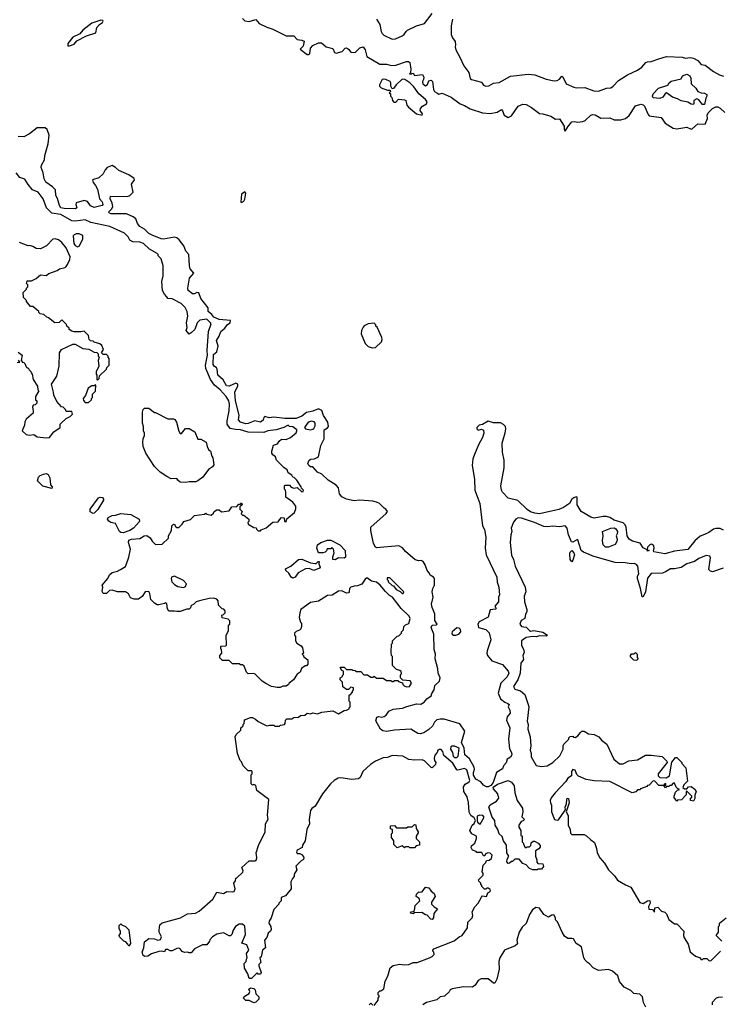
# Model space of a CAD drawing. Extents: x 1861455 to 2058065, y 200073 to 437907.
# Tile 531 of 574: x 2003628 to 2009906, y 373759 to 382579. Entities that reach past the tile are written whole.
import ezdxf

# ---------------------------------------------------------------- set-up
doc = ezdxf.new("R2010")
doc.units = 0

msp = doc.modelspace()

# ---------------------------------------------------------------- linework, layer by layer
at = {"layer": '0CON05XD'}
for points in [[(2006823.8, 382585), (2006853.8, 382535), (2006866.7, 382475), (2006876.4, 382456.4), (2006891.7, 382441.7), (2006965, 382406.2), (2006995, 382406.7), (2007055.9, 382434.1), (2007073.9, 382446.1), (2007090, 382475), (2007102.5, 382485), (2007185, 382524), (2007256.7, 382545), (2007323.3, 382635)], [(2004075, 382343.8), (2004115, 382360), (2004140.9, 382389.1), (2004225, 382436.2), (2004308.8, 382461.2), (2004320.5, 382509.5), (2004342.8, 382537.2), (2004370.8, 382555), (2004375.8, 382565), (2004372, 382572), (2004355, 382574.4), (2004275, 382549.2), (2004192.5, 382485), (2004167.5, 382452.5), (2004105, 382423.3), (2004060, 382365), (2004060, 382345), (2004075, 382343.8)], [(2005625, 382590), (2005645, 382570), (2005685, 382562.5), (2005745, 382580), (2005774.2, 382544.2), (2005841.9, 382511.9)], [(2007505.7, 382585), (2007492.9, 382525), (2007493.6, 382446.4), (2007505, 382417.5), (2007530, 382385), (2007533.3, 382355), (2007530, 382335), (2007535, 382310), (2007573.3, 382245), (2007606.7, 382165), (2007653.8, 382105), (2007663.9, 382053.9), (2007675, 382042.5), (2007765, 382020), (2007784.1, 381994.1), (2007805, 381983.3), (2007831.7, 381988.3), (2007875, 382010), (2007925, 382016.7), (2008025, 382072.5), (2008185, 382091.2), (2008245, 382086.7), (2008345, 382047.5), (2008417, 382033), (2008445, 382033.3), (2008463.9, 382046.1), (2008485, 382072.5), (2008495, 382067.5), (2008526.1, 382006.1), (2008594.3, 381974.3), (2008615, 381968), (2008693, 381973), (2008772.5, 381942.5), (2008815, 381938.1), (2008885, 381966.2), (2008925, 381970), (2008946.4, 381983.6), (2008994.2, 382035.8), (2009074.3, 382085.7), (2009165, 382127.5), (2009202.5, 382155), (2009240, 382195), (2009255, 382202.5), (2009286.4, 382203.6), (2009355, 382230), (2009425, 382250), (2009565, 382243.3), (2009595, 382233.8), (2009635, 382240), (2009665, 382236.2), (2009703.9, 382213.9), (2009735, 382177.5), (2009770.7, 382170.7), (2009844.3, 382114.3), (2009897.5, 382085), (2009935, 382073.8)], [(2005841.9, 382511.9), (2005897.5, 382495), (2006015, 382434), (2006085, 382433.8), (2006115, 382402), (2006155, 382396.7), (2006176.1, 382386.1), (2006168.8, 382341.2), (2006140, 382315), (2006205, 382268.8), (2006215, 382266.7), (2006227.5, 382275), (2006233.8, 382325), (2006255, 382347.5), (2006305, 382372.5), (2006333, 382373), (2006375, 382336.2), (2006435, 382321.9), (2006450, 382285), (2006465, 382279.5), (2006516.3, 382293.7), (2006545, 382323.3), (2006555, 382326.2), (2006575, 382314), (2006595, 382288.6), (2006633.8, 382286.2), (2006675, 382327.5), (2006705, 382337.5), (2006725, 382310), (2006738.8, 382248.8), (2006855, 382180), (2006915, 382181.2), (2006960.5, 382170.5), (2006998.8, 382171.2), (2007095, 382205.8), (2007112.5, 382205), (2007123.8, 382195), (2007132.5, 382135), (2007130, 382105), (2007120, 382095), (2007135, 382090), (2007141.7, 382098.3), (2007155, 382100), (2007165, 382080), (2007237, 382087), (2007250, 382065), (2007247.5, 382045), (2007236.2, 382025), (2007239.2, 382005), (2007265, 381987.5), (2007281.1, 381998.9), (2007295, 382032.5), (2007316.2, 382036.2), (2007325.9, 382025.9), (2007336.2, 381955), (2007346.1, 381936.1), (2007365, 381923.3), (2007385, 381912.5), (2007415, 381922.5), (2007495, 381886.2), (2007575, 381824.2), (2007615, 381810), (2007665, 381781.2), (2007775, 381745.8), (2007845, 381739.2), (2007905, 381751.4), (2007945, 381773.8), (2007954.3, 381764.3), (2007968.8, 381725), (2008005, 381703.2), (2008035, 381719.6), (2008095, 381806.2), (2008135, 381821.2), (2008165, 381818.8), (2008215, 381792.5), (2008285, 381740), (2008315, 381737.5), (2008386.4, 381716.4), (2008428.3, 381688.3), (2008465, 381692.5), (2008506.2, 381625), (2008507.5, 381595), (2008515, 381580), (2008539.5, 381620.5), (2008576.4, 381663.6), (2008603.9, 381666.1), (2008625, 381660), (2008675, 381667.1), (2008695, 381677.5), (2008745, 381723.3), (2008765, 381730), (2008785.9, 381725.9), (2008820, 381705), (2008835, 381697.5), (2008915, 381700), (2008955, 381683.3), (2009015, 381682.5), (2009057, 381693), (2009088.3, 381721.7), (2009145, 381807.5), (2009195, 381823.3), (2009215, 381816.7), (2009226.7, 381805), (2009259.3, 381729.3), (2009269.3, 381719.3), (2009375, 381703.8), (2009412.8, 381652.8), (2009485, 381607.3), (2009515, 381601.1), (2009605, 381618), (2009645, 381600), (2009655, 381602.5), (2009705, 381646.2), (2009770, 381645), (2009790, 381695), (2009787.5, 381725), (2009797.5, 381745), (2009835, 381782.5), (2009865, 381797.5), (2009885, 381797.5), (2009905, 381787.5), (2009947, 381747)], [(2009765, 381820), (2009745, 381820), (2009715, 381860), (2009695, 381870), (2009670, 381855), (2009670, 381825), (2009665, 381820), (2009645, 381822.5), (2009615, 381840), (2009555, 381853.8), (2009521.7, 381871.7), (2009476.7, 381885), (2009425, 381923.3), (2009415, 381922.5), (2009391.2, 381885), (2009365.5, 381874.5), (2009305, 381880), (2009298.8, 381895), (2009305, 381916.7), (2009352.5, 381965), (2009435, 381992.5), (2009447.5, 382015), (2009465, 382030), (2009555, 382050), (2009567.5, 382075), (2009605, 382091.2), (2009633.8, 382075), (2009642, 382055), (2009645.8, 382005.8), (2009685.9, 381965.9), (2009706.1, 381936.1), (2009733.9, 381923.9), (2009765, 381921.2), (2009785, 381910), (2009786.7, 381895), (2009776.7, 381875), (2009765, 381820)], [(2007235, 381723.8), (2007238.8, 381735), (2007216.2, 381765), (2007218.6, 381785), (2007237.5, 381805), (2007273.8, 381825), (2007279.2, 381845), (2007265.3, 381865.3), (2007203.8, 381913.8), (2007158.8, 381978.8), (2007123.9, 382013.9), (2007080, 382045), (2007055, 382046.7), (2007002.5, 381995), (2006978.3, 381961.7), (2006965, 381960), (2006953.6, 381983.6), (2006953.6, 382013.6), (2006947.5, 382025), (2006910, 382045), (2006885, 382047.5), (2006877, 382043), (2006853, 381997), (2006853, 381983), (2006868.3, 381968.3), (2006925, 381947.5), (2006948.3, 381948.3), (2006950, 381935), (2006940, 381925), (2006950, 381915), (2006950, 381895), (2006961.7, 381881.7), (2006970, 381855), (2006981.7, 381841.7), (2006998.3, 381841.7), (2007022.5, 381867.5), (2007075, 381862.5), (2007087.5, 381855), (2007097.5, 381815), (2007111.2, 381795), (2007185, 381737.5), (2007235, 381723.8)], [(2007776.4, 378836.4), (2007738.8, 378771.2), (2007702, 378685), (2007687.5, 378645), (2007682, 378585), (2007703.9, 378463.9), (2007706.2, 378365), (2007752, 378245), (2007774, 378045), (2007791.7, 378011.7), (2007806.2, 377945), (2007798, 377845), (2007809.2, 377785), (2007902, 377585), (2007905, 377540), (2007922, 377495), (2007926.1, 377426.1), (2007919.2, 377405), (2007919.2, 377365), (2007886.9, 377325), (2007897.5, 377305), (2007890.7, 377299.3), (2007845, 377292.9), (2007825, 377228), (2007744.4, 377185), (2007732.5, 377165), (2007740, 377135), (2007805, 377116), (2007835.8, 377085.8), (2007849.2, 377025), (2007818, 376925), (2007813.8, 376905), (2007818.8, 376885), (2007860, 376835), (2007955, 376802.5), (2008004, 376745), (2008010, 376725), (2007995, 376694), (2007939.4, 376635), (2007914.1, 376545.9), (2007937.5, 376495), (2007974.6, 376464.6), (2008003.3, 376455), (2008013.8, 376445), (2008004.4, 376425), (2008020.5, 376395), (2008022.5, 376367.5), (2007995.3, 376334.7), (2007989.3, 376305), (2008020.9, 376235), (2008008.3, 376135), (2008018.4, 376048.4), (2008035.6, 376015), (2008036.6, 375993.4), (2008025, 375973.8), (2007996.7, 375955), (2007986.1, 375923.9), (2007962.5, 375895), (2007955, 375870), (2007900, 375835), (2007870, 375745), (2007850, 375720), (2007825, 375706.7), (2007811.7, 375708.3), (2007785, 375721.2), (2007760.8, 375750.8), (2007715.7, 375775), (2007695, 375811.2), (2007694.7, 375835), (2007703.6, 375865), (2007700.9, 375885), (2007658.8, 375958.8), (2007617.1, 375995), (2007610.5, 376055), (2007586.1, 376103.9), (2007616.2, 376205), (2007570.7, 376270.7), (2007433, 376313), (2007395, 376313.8), (2007365, 376306.7), (2007345, 376287.5), (2007327.9, 376252.1), (2007295, 376221.2), (2007248.3, 376191.7), (2007215, 376181.2), (2007195, 376186.7), (2007133, 376223), (2006985, 376216.2), (2006915, 376202.5), (2006880.5, 376210.5), (2006862.5, 376225), (2006818.3, 376298.3), (2006827, 376333), (2006845, 376337.5), (2006872.3, 376332.3), (2006895, 376338.6), (2006910.5, 376349.5), (2006935, 376386), (2006975, 376402.5), (2007058.7, 376411.3), (2007096.1, 376426.1), (2007185, 376451.2), (2007223, 376447), (2007252.5, 376465), (2007276.7, 376495), (2007316.1, 376523.9), (2007320.8, 376545), (2007340.5, 376575), (2007348, 376615), (2007390, 376655), (2007394.2, 376685), (2007376.7, 376725), (2007376.2, 376765), (2007350, 376855), (2007353.8, 376895), (2007341.7, 376938.3), (2007340, 377075), (2007314, 377135), (2007325, 377156.2), (2007361.7, 377158.3), (2007370, 377165), (2007347.7, 377197.7), (2007346.4, 377256.4), (2007322.7, 377315), (2007317.5, 377345), (2007334.4, 377405), (2007322.7, 377455), (2007328.9, 377485), (2007344.7, 377515), (2007344, 377574), (2007336.3, 377586.4), (2007305.7, 377605), (2007297.5, 377625), (2007279.5, 377645), (2007261.9, 377695), (2007242.5, 377725), (2007225, 377734.3), (2007205, 377730.6), (2007170.9, 377740.9), (2007085.7, 377815), (2007057.9, 377847.9), (2007025, 377866), (2006825, 377847.5), (2006815, 377853.3), (2006797.3, 377887.3), (2006772.9, 378005), (2006774.3, 378035), (2006912.5, 378155), (2006922.5, 378175), (2006910, 378195), (2006895, 378202.5), (2006852.5, 378245), (2006825, 378258.8), (2006793.6, 378266.4), (2006676, 378276), (2006625, 378270.8), (2006556.7, 378285), (2006516, 378305), (2006495, 378333.3), (2006484.7, 378385), (2006465, 378409.1), (2006393.1, 378455), (2006335, 378508), (2006297.5, 378525), (2006255, 378572.5), (2006233.8, 378573.8), (2006217.5, 378585), (2006210, 378605), (2006222.5, 378635), (2006237, 378643), (2006270, 378645), (2006306.1, 378663.9), (2006325.8, 378765), (2006357.3, 378825), (2006355.8, 378905), (2006387, 378923), (2006396, 378935), (2006390, 378975), (2006348.8, 379035), (2006335, 379080), (2006305, 379093.8), (2006255, 379074), (2006197.9, 379062.1), (2006155, 379027.9), (2006105, 379006.8), (2006005, 379008.2), (2005905, 379018.5), (2005863.4, 379013.4), (2005825, 379025.5), (2005814.4, 379015), (2005808.9, 378991.1), (2005785, 378973.3), (2005735.6, 378985.6), (2005675, 378961.8), (2005655, 378960.4), (2005605.7, 378975), (2005587.1, 378995), (2005595.8, 379035.8), (2005563.1, 379165), (2005556.7, 379243.3), (2005581.7, 379298.3), (2005583.3, 379315), (2005565, 379324), (2005505, 379295.6), (2005479.7, 379299.7), (2005452, 379352), (2005401.9, 379395), (2005398.6, 379448.6), (2005390.9, 379460.9), (2005369.2, 379475), (2005360.6, 379490.6), (2005365, 379578.8), (2005394.7, 379605.3), (2005405.3, 379655), (2005391.5, 379705), (2005415.3, 379744.7), (2005429.1, 379785), (2005465, 379815.6), (2005490.4, 379849.6), (2005513.3, 379865), (2005517.5, 379885), (2005415, 379893.5), (2005367.5, 379915), (2005349.7, 379939.7), (2005317.5, 379965), (2005317, 379997), (2005251.4, 380081.4), (2005232, 380132), (2005216, 380136), (2005195, 380123.1), (2005175, 380123.6), (2005137.3, 380155), (2005133.3, 380175), (2005149.2, 380265), (2005188.3, 380308.3), (2005156.4, 380346.4), (2005148, 380375), (2005143.8, 380475), (2005116.5, 380506.5), (2005099.5, 380555), (2005056.1, 380606.1), (2005035.4, 380625.4), (2005015, 380630.5), (2004915, 380612.9), (2004895, 380615.4), (2004815, 380649.5), (2004785, 380662.9), (2004745, 380704.2), (2004705, 380728), (2004684.3, 380754.3), (2004668.8, 380795), (2004645, 380813.3), (2004585, 380840), (2004448.3, 380841.7), (2004432.5, 380845), (2004422.5, 380855), (2004452.5, 380885), (2004462.5, 380905), (2004457.5, 380935), (2004440, 380975), (2004441.7, 380998.3), (2004595, 380996), (2004615.8, 381004.2), (2004643.3, 381035), (2004628.8, 381105), (2004657.5, 381145), (2004655, 381157.5), (2004605, 381190), (2004515, 381228.8), (2004485, 381256.7), (2004455, 381273.3), (2004412.5, 381255), (2004392.5, 381235), (2004375, 381200), (2004336.1, 381163.9), (2004280, 381145), (2004285, 381120), (2004307.5, 381095), (2004325, 381060), (2004343.3, 380975), (2004367.7, 380947.7), (2004372.5, 380925), (2004367.5, 380915), (2004295, 380895.7), (2004262.9, 380912.9), (2004235, 380950), (2004205, 380960), (2004135, 380937.5), (2004130, 380925), (2004140, 380895), (2004127.5, 380885), (2004027.7, 380887.7), (2003997.5, 380895), (2003984.2, 380915), (2003967, 380977), (2003952.9, 381005), (2003950, 381055), (2003923, 381083), (2003861.2, 381125), (2003846.2, 381155), (2003838.6, 381208.6), (2003821.4, 381255), (2003823.1, 381275), (2003849.2, 381325), (2003854.3, 381364.3), (2003883.2, 381466.8), (2003892.5, 381545), (2003873.8, 381595), (2003855, 381611.2), (2003785, 381610), (2003714.4, 381555.6), (2003665, 381530), (2003615, 381534.2)], [(2005767.5, 375182.5), (2005828, 375305), (2005830, 375375), (2005855, 375418.8), (2005848.1, 375455), (2005860, 375595), (2005753.6, 375673.6), (2005745, 375720), (2005725, 375727.5), (2005713, 375723), (2005703, 375733), (2005702.5, 375815), (2005710, 375825), (2005710, 375845), (2005705, 375850), (2005675, 375850), (2005630, 375895), (2005615, 375930), (2005603, 375943), (2005580, 376005), (2005557.5, 376155), (2005567.5, 376175), (2005610, 376215), (2005610, 376235), (2005630, 376255), (2005630, 376265), (2005640, 376275), (2005641.7, 376308.3), (2005695, 376327.5), (2005715, 376327.5), (2005740, 376315), (2005765, 376292.5), (2005843, 376253), (2005865, 376260), (2005905, 376260), (2005915, 376250), (2005955, 376250), (2005965, 376260), (2006000, 376265), (2006007.5, 376275), (2006010, 376305), (2006023, 376317), (2006065, 376317.5), (2006085, 376330), (2006125, 376332.5), (2006143, 376347), (2006181.7, 376348.3), (2006205, 376367.5), (2006235, 376362.5), (2006255, 376370), (2006295, 376362.5), (2006335, 376377.5), (2006435, 376387.5), (2006485, 376362.5), (2006535, 376392.5), (2006557, 376393), (2006580, 376405), (2006580, 376415), (2006590, 376425), (2006590, 376465), (2006580, 376475), (2006580, 376530), (2006588.3, 376531.7), (2006610, 376555), (2006610, 376565), (2006620, 376575), (2006620, 376595), (2006595, 376600), (2006575, 376580), (2006555, 376580), (2006523, 376603), (2006520, 376645), (2006500, 376665), (2006500, 376685), (2006520, 376695), (2006520, 376705), (2006530, 376715), (2006530, 376745), (2006515, 376750), (2006500, 376775), (2006505, 376780), (2006535, 376780), (2006555, 376760), (2006605, 376760), (2006611.7, 376751.7), (2006635, 376750), (2006645, 376740), (2006685, 376740), (2006711.7, 376711.7), (2006745, 376710), (2006775, 376690), (2006795, 376690), (2006805, 376700), (2006825, 376680), (2006885, 376680), (2006915, 376660), (2006955, 376660), (2006965, 376650), (2006975, 376650), (2006985, 376660), (2007015, 376660), (2007021.7, 376651.7), (2007058.3, 376638.3), (2007060, 376625), (2007071.7, 376611.7), (2007095, 376602.5), (2007120, 376605), (2007137.5, 376635), (2007126.4, 376656.4), (2007061.7, 376661.7), (2007040, 376685), (2007040, 376705), (2007050, 376725), (2007045, 376740), (2007035, 376750), (2007005, 376760), (2006970, 376795), (2006967.5, 376875), (2006960, 376885), (2006957.5, 376915), (2006960, 376985), (2006970, 376995), (2006970, 377015), (2007011.7, 377058.3), (2007025, 377060), (2007050, 377085), (2007050, 377095), (2007067, 377113), (2007070, 377145), (2007085, 377160), (2007115, 377170), (2007125.7, 377215), (2007117.1, 377235), (2007045.7, 377305.7), (2006968, 377405), (2006941.1, 377421.1), (2006905, 377456.2), (2006858.8, 377515), (2006825, 377542), (2006779.3, 377549.3), (2006745, 377577.5), (2006735, 377577.5), (2006725, 377567.5), (2006695, 377522.5), (2006655, 377506.7), (2006623.6, 377506.4), (2006593.9, 377496.1), (2006582.5, 377485), (2006580, 377455), (2006573.6, 377446.4), (2006555, 377443.3), (2006515, 377462.5), (2006485, 377460), (2006427, 377423), (2006385, 377422.5), (2006305, 377370), (2006235, 377360), (2006147.5, 377295), (2006137.5, 377265), (2006132.5, 377225), (2006143, 377183), (2006151.7, 377171.7), (2006152.5, 377145), (2006147, 377123), (2006135, 377110), (2006105, 377100), (2006090, 377085), (2006090, 377065), (2006100, 377055), (2006100, 377015), (2006112.5, 376995), (2006149.3, 376969.3), (2006161.7, 376951.7), (2006170, 376905), (2006160, 376895), (2006170, 376885), (2006170, 376875), (2006210, 376845), (2006210, 376805), (2006198.3, 376791.7), (2006185, 376790), (2006151.7, 376768.3), (2006140, 376735), (2006113.6, 376716.4), (2006082.5, 376665), (2006043.6, 376636.4), (2006036.7, 376623.3), (2006015, 376610), (2005985, 376610), (2005961.7, 376598.3), (2005935, 376597.5), (2005885, 376607.5), (2005833.9, 376633.9), (2005800, 376655), (2005737, 376717), (2005725, 376722.5), (2005675, 376720), (2005660, 376735), (2005638.3, 376788.3), (2005625, 376800), (2005605, 376800), (2005595, 376810), (2005535, 376810), (2005505, 376840), (2005445, 376840), (2005421.7, 376861.7), (2005420, 376885), (2005440, 376905), (2005437, 376937), (2005430, 376945), (2005431.7, 376968.3), (2005475, 376970), (2005480, 376975), (2005477.5, 377065), (2005500, 377105), (2005500, 377155), (2005510, 377165), (2005510, 377195), (2005495, 377210), (2005441.7, 377221.7), (2005440, 377245), (2005455, 377250), (2005470, 377265), (2005470, 377285), (2005458.3, 377298.3), (2005441.7, 377301.7), (2005410, 377335), (2005407.5, 377375), (2005395, 377390), (2005365, 377396.7), (2005325, 377393.3), (2005240, 377375), (2005210, 377365), (2005185, 377340), (2005170, 377335), (2005160, 377325), (2005158.3, 377311.7), (2005145, 377300), (2005125, 377300), (2005065, 377277.5), (2005035, 377277.5), (2005015, 377282.5), (2004965, 377280), (2004953, 377303), (2004947.5, 377347.5), (2004935, 377360), (2004925, 377350), (2004875, 377337.5), (2004858.3, 377338.3), (2004835, 377352.5), (2004803.3, 377385), (2004795, 377440), (2004785, 377455.8), (2004753.3, 377455), (2004725, 377412.5), (2004715, 377407.5), (2004691.7, 377388.3), (2004655, 377387.5), (2004620.7, 377400.7), (2004602.5, 377435), (2004575, 377453.3), (2004505, 377453.3), (2004455, 377470), (2004433, 377467), (2004405, 377440), (2004375, 377440), (2004368.3, 377458.3), (2004372.5, 377495), (2004367.5, 377515), (2004417.5, 377575), (2004432.3, 377607.7), (2004455, 377626.2), (2004505, 377640), (2004532.5, 377655), (2004575, 377682.5), (2004582.5, 377695), (2004606.1, 377763.9), (2004621.2, 377835), (2004603.3, 377895), (2004605, 377916.7), (2004630, 377925), (2004705, 377932.9), (2004743.3, 377955), (2004767.7, 377957.7), (2004797.7, 377937.7), (2004815, 377907.5), (2004845, 377877.5), (2004905, 377880), (2004960, 377935), (2004960, 377955), (2004987, 378003), (2004992.5, 378045), (2005005, 378060), (2005018.3, 378058.3), (2005021.7, 378041.7), (2005035, 378030), (2005055, 378030), (2005085, 378060), (2005100, 378085), (2005157, 378103), (2005195, 378137.5), (2005285, 378150), (2005295, 378160), (2005305, 378150), (2005345, 378140), (2005365, 378160), (2005370, 378175), (2005395, 378190), (2005415, 378190), (2005435, 378170), (2005505, 378180), (2005530, 378215), (2005575, 378220), (2005591.7, 378238.3), (2005605, 378240), (2005615, 378250), (2005620, 378235), (2005600, 378215), (2005600, 378195), (2005620, 378175), (2005611.7, 378151.7), (2005625, 378140), (2005635, 378140), (2005680, 378105), (2005680, 378085), (2005672.5, 378075), (2005675, 378060), (2005725, 378030), (2005748.3, 378028.3), (2005750, 378015), (2005765, 378000), (2005785, 378000), (2005791.7, 378008.3), (2005835, 378027.5), (2005895, 378077.5), (2005945, 378080), (2005955, 378100), (2005975, 378120), (2005998.3, 378118.3), (2006000, 378085), (2006015, 378080), (2006021.7, 378108.3), (2006090, 378165), (2006103, 378197), (2006103, 378223), (2006075, 378257.5), (2006011.7, 378301.7), (2006012.5, 378345), (2006010, 378365), (2006000, 378375), (2006000, 378405), (2006005, 378410), (2006045, 378410), (2006061.7, 378391.7), (2006085, 378382.5), (2006115, 378390), (2006155, 378350), (2006168.3, 378351.7), (2006170, 378365), (2006151.7, 378381.7), (2006150, 378395), (2006112.5, 378455), (2006087, 378477), (2006075, 378480), (2006065, 378500), (2006035, 378520), (2006025, 378547.5), (2005995, 378567.5), (2005930, 378635), (2005920, 378665), (2005895, 378680), (2005887.5, 378695), (2005887.5, 378715), (2005903.3, 378766.7), (2005939.3, 378780.7), (2005952.5, 378805), (2005975, 378822.5), (2006015, 378820), (2006053.6, 378836.4), (2006105, 378880), (2006112.5, 378895), (2006110, 378905), (2006075, 378930.8), (2006045.8, 378935.8), (2006035, 378946.5), (2005995, 378925.8), (2005925, 378906.7), (2005850, 378895), (2005815, 378882), (2005675, 378885.6), (2005605, 378905.5), (2005560.5, 378909.5), (2005515, 378916.2), (2005488, 378955), (2005485.8, 378985), (2005505.6, 379075), (2005507.9, 379135), (2005501.2, 379165), (2005476.8, 379205), (2005425, 379263.8), (2005374.3, 379304.3), (2005337.6, 379357.6), (2005296.9, 379455), (2005293.1, 379485), (2005310.8, 379575), (2005308.2, 379615), (2005319.2, 379785), (2005343.8, 379855), (2005338.8, 379865), (2005305, 379895.4), (2005241.7, 379888.3), (2005218.9, 379865), (2005196.9, 379805), (2005165, 379773.3), (2005145, 379762.5), (2005119.2, 379795), (2005127.1, 379822.9), (2005122.5, 379865), (2005133.2, 379925), (2005128.6, 379965), (2005110.7, 380000.7), (2005075, 380037.5), (2004995, 380077.5), (2004955, 380082.5), (2004946.7, 380096.7), (2004925, 380120), (2004907.5, 380155), (2004902.5, 380235), (2004912.5, 380285), (2004912.5, 380375), (2004897, 380437), (2004870, 380465), (2004870, 380475), (2004860, 380485), (2004790, 380525), (2004737.5, 380575), (2004705, 380587.5), (2004640.6, 380590.6), (2004615.8, 380605.8), (2004598.8, 380635), (2004566.3, 380666.3), (2004435, 380725.6), (2004265, 380762.7), (2004215, 380786), (2004125, 380774.7), (2004095, 380778.8), (2003995, 380833.1), (2003916.6, 380846.6), (2003868.8, 380895), (2003836.7, 380975), (2003793.3, 381035), (2003743.3, 381055), (2003702.7, 381102.7), (2003675, 381150), (2003630, 381165), (2003595, 381206.7)], [(2005615, 380942.5), (2005635, 380953.8), (2005645, 380972.5), (2005653.3, 381025), (2005646.7, 381036.7), (2005614.3, 381015), (2005610, 380945), (2005615, 380942.5)], [(2003615, 379600), (2003650, 379575), (2003640, 379525), (2003651.7, 379511.7), (2003665, 379510), (2003675, 379500), (2003685, 379470), (2003695, 379460), (2003705, 379460), (2003711.7, 379441.7), (2003728.3, 379428.3), (2003730, 379415), (2003740, 379405), (2003747.5, 379355), (2003787, 379297), (2003790, 379265), (2003800, 379255), (2003770, 379205), (2003770, 379175), (2003780, 379165), (2003780, 379145), (2003765, 379130), (2003750, 379125), (2003743, 379107), (2003750, 379075), (2003747.5, 379055), (2003685, 379000), (2003673, 378977), (2003671.7, 378948.3), (2003650, 378895), (2003685, 378863.3), (2003715, 378857.5), (2003755, 378862.5), (2003785, 378843.3), (2003865, 378832.5), (2003895, 378837.5), (2003935, 378887.5), (2003990, 378925), (2003990, 378955), (2004001.7, 378968.3), (2004043.6, 379006.4), (2004080, 379025), (2004100, 379045), (2004095, 379070), (2004045, 379070), (2004038.3, 379088.3), (2004018.3, 379108.3), (2004001.7, 379111.7), (2003959.3, 379159.3), (2003932.5, 379215), (2003931.7, 379241.7), (2003912.5, 379315), (2003961.2, 379385), (2003981.2, 379475), (2003983.3, 379595), (2004003.9, 379626.1), (2004105, 379672.5), (2004125, 379672.5), (2004195, 379632.5), (2004247, 379627), (2004295, 379600), (2004318.3, 379598.3), (2004330, 379585), (2004330, 379565), (2004340, 379555), (2004330, 379525), (2004337.5, 379475), (2004312.5, 379425), (2004313, 379403), (2004320, 379395), (2004320, 379355), (2004325, 379350), (2004340, 379365), (2004341.7, 379388.3), (2004405, 379450), (2004410, 379465), (2004430, 379485), (2004430, 379545), (2004420, 379555), (2004420, 379565), (2004405, 379580), (2004375, 379580), (2004360, 379595), (2004380, 379625), (2004365, 379660), (2004347, 379677), (2004295, 379690), (2004285, 379700), (2004261.7, 379701.7), (2004250, 379715), (2004245, 379750), (2004205, 379790), (2004175, 379782.5), (2004115, 379782.5), (2004095, 379790), (2004070, 379805), (2004070, 379815), (2004050, 379835), (2004048.3, 379848.3), (2004005, 379890), (2003981.7, 379868.3), (2003943, 379863), (2003885, 379910), (2003870, 379915), (2003845, 379940), (2003810, 379945), (2003800, 379955), (2003800, 379965), (2003745, 380010), (2003725, 380010), (2003690, 380055), (2003690, 380065), (2003661.7, 380091.7), (2003660, 380135), (2003690, 380165), (2003690, 380175), (2003700, 380185), (2003700, 380205), (2003690, 380215), (2003695, 380240), (2003735, 380240), (2003775, 380260), (2003815, 380292.5), (2003865, 380287.5), (2003890, 380305), (2003965, 380333.3), (2003985, 380347.5), (2004035, 380360), (2004045, 380370), (2004057.5, 380385), (2004077.7, 380432.3), (2004080, 380455), (2004043.5, 380535), (2004005, 380582.9), (2003975, 380606.2), (2003945, 380615.7), (2003925, 380612), (2003866.7, 380555), (2003815, 380526.2), (2003775, 380531.2), (2003745, 380546.7), (2003716.4, 380556.4), (2003703.6, 380553.6), (2003625, 380583.3)], [(2004145, 380543.8), (2004165, 380552.5), (2004193.3, 380615), (2004192.5, 380645), (2004160.7, 380660.7), (2004135, 380660), (2004116.4, 380653.6), (2004107, 380643), (2004112.2, 380575), (2004125, 380556), (2004145, 380543.8)], [(2006785, 379640), (2006815, 379644), (2006868.6, 379695), (2006875.8, 379715), (2006872, 379732), (2006830, 379825), (2006820, 379835), (2006820, 379845), (2006805, 379860), (2006750, 379855), (2006715, 379836.7), (2006706.2, 379825), (2006690, 379795), (2006687.5, 379765), (2006725, 379680), (2006750.7, 379650.7), (2006785, 379640)], [(2003605, 379510), (2003628.3, 379511.7), (2003618.3, 379528.3)], [(2004245, 379150), (2004270, 379175), (2004270, 379185), (2004280, 379195), (2004280, 379225), (2004307, 379253), (2004310, 379305), (2004305, 379310), (2004295, 379300), (2004275, 379300), (2004240.7, 379279.3), (2004217, 379213), (2004197.5, 379185), (2004198.3, 379168.3), (2004215, 379150), (2004245, 379150)], [(2005115, 378433.8), (2005066.7, 378436.7), (2005043.6, 378453.6), (2005035, 378470), (2004985, 378467.5), (2004945, 378486.7), (2004886.4, 378526.4), (2004835, 378577.5), (2004756.7, 378695), (2004733.3, 378755), (2004730, 378795), (2004733.3, 378825), (2004747.5, 378855), (2004747.5, 378875), (2004737.5, 378895), (2004737.5, 378935), (2004727.5, 378965), (2004727.5, 379065), (2004733, 379087), (2004745, 379100), (2004785, 379100), (2004835, 379060), (2004845, 379060), (2004955, 379002.5), (2005005, 379003.3), (2005018.3, 378998.3), (2005034, 378975), (2005052.9, 378892.9), (2005065, 378872.5), (2005076.4, 378873.6), (2005115, 378917.5), (2005146.2, 378916.2), (2005196.4, 378886.4), (2005225, 378822.5), (2005251.7, 378821.7), (2005297.5, 378795), (2005307.5, 378755), (2005320.7, 378730.7), (2005337.5, 378715), (2005348.3, 378668.3), (2005360, 378655), (2005367, 378593), (2005356.4, 378573.6), (2005320.7, 378549.3), (2005269.3, 378480.7), (2005225, 378447.5), (2005205, 378440), (2005145, 378440), (2005115, 378433.8)], [(2006235, 378906.7), (2006255, 378912.5), (2006263.3, 378916.7), (2006275, 378940), (2006276.2, 378965), (2006267, 378977), (2006245, 378984.2), (2006214.2, 378975), (2006180, 378925), (2006190, 378915), (2006235, 378906.7)], [(2009935.7, 378005.7), (2009905, 378021.2), (2009865, 378021.2), (2009844.1, 378015.9), (2009804.1, 377985.9), (2009765, 377966.7), (2009725, 377953.3), (2009678.3, 377911.7), (2009615, 377833.8), (2009495, 377818.6), (2009410, 377795), (2009311.7, 377811.7), (2009306.7, 377825), (2009314.2, 377845), (2009310.8, 377865), (2009295, 377879.2), (2009285, 377880), (2009273.3, 377876.7), (2009253.3, 377855), (2009250, 377830), (2009267.5, 377825), (2009255, 377820), (2009250, 377830), (2009215, 377847.5), (2009189.1, 377889.1), (2009119.5, 377909.5), (2009090, 377925), (2009071.2, 377955), (2009062, 378035), (2009053.8, 378055), (2009035, 378073.8), (2008955, 378095.7), (2008915, 378120.5), (2008885, 378130.4), (2008855, 378130.4), (2008775, 378114.6), (2008745, 378122.1), (2008660, 378175), (2008624.3, 378235), (2008622.5, 378302.5), (2008615, 378306.7), (2008592.9, 378297.1), (2008576.2, 378285), (2008556, 378245), (2008501.5, 378208.5), (2008458.8, 378191.2), (2008285, 378154.2), (2008245, 378158.5), (2008205, 378171.3), (2008175, 378190.9), (2008090.9, 378270.9), (2008004.7, 378294.7), (2007955, 378345.8), (2007945.3, 378365.3), (2007938.8, 378405), (2007968.2, 378565), (2007967.9, 378635), (2007955.4, 378705), (2007950, 378785), (2007977.6, 378877.6), (2007983.5, 378915), (2007980, 378935), (2007963.8, 378953.8), (2007935, 378967.8), (2007875, 378967.8), (2007825, 378982), (2007775, 378953.3), (2007745, 378946.7), (2007723.9, 378926.1), (2007723.3, 378915), (2007735, 378902.5), (2007765, 378910), (2007783, 378903), (2007786, 378875), (2007776.4, 378836.4)], [(2003915, 378380), (2003835, 378400), (2003788.3, 378448.3), (2003795, 378480), (2003810, 378495), (2003840.7, 378509.3), (2003865, 378513.3), (2003882.5, 378505), (2003898, 378475), (2003903, 378413), (2003920, 378395), (2003915, 378380)], [(2004285, 378156.7), (2004260.5, 378170.5), (2004260, 378195), (2004334.3, 378295.7), (2004348, 378302), (2004369.7, 378299.7), (2004380, 378285), (2004379.2, 378275), (2004327.3, 378192.7), (2004295, 378160), (2004285, 378156.7)], [(2004555, 377984.2), (2004535, 377986), (2004521.2, 377995), (2004487.5, 378065), (2004445, 378074), (2004426.1, 378086.1), (2004413.3, 378105), (2004420.7, 378119.3), (2004455, 378136.7), (2004485, 378140), (2004535, 378156.7), (2004625, 378146.7), (2004697.5, 378105), (2004702.5, 378085), (2004646.8, 378023.2), (2004615.5, 378004.5), (2004555, 377984.2)], [(2009932.5, 377665), (2009835, 377633.3), (2009819.3, 377639.3), (2009803.3, 377655), (2009819.3, 377759.3), (2009813.3, 377773.3), (2009779.3, 377780.7), (2009715, 377752), (2009675, 377726), (2009607.5, 377705), (2009555, 377672.5), (2009495, 377661.2), (2009458.3, 377661.7), (2009415, 377632.5), (2009387.7, 377622.3), (2009285, 377619.2), (2009252.3, 377577.7), (2009236.7, 377455), (2009215, 377410), (2009205, 377410), (2009190.9, 377485), (2009163.5, 377575), (2009165.2, 377594.8), (2009176.8, 377615), (2009166, 377685), (2009155, 377699.2), (2009135, 377706.7), (2009106.4, 377703.6), (2009053.6, 377713.6), (2008965, 377715.7), (2008765, 377773.6), (2008729.5, 377789.5), (2008679.4, 377809.4), (2008659.4, 377825), (2008630.7, 377920.7), (2008625, 377923.3), (2008585, 377897.8), (2008572.7, 377902.7), (2008544.6, 377965), (2008532.5, 378025), (2008515, 378046.2), (2008465, 378036.7), (2008405, 378043.3), (2008355, 378036.2), (2008325, 378038.8), (2008240, 378075), (2008125, 378113.3), (2008095, 378116.7), (2008073.6, 378106.4), (2008053, 378077), (2008033.3, 378025), (2008036.7, 377995), (2008027.5, 377965), (2008023.3, 377895), (2008034.1, 377784.1), (2008053.9, 377743.9), (2008068.8, 377685), (2008156.2, 377495), (2008163.3, 377455), (2008148.8, 377415), (2008151.2, 377365), (2008173.3, 377295), (2008172.5, 377275), (2008160, 377255), (2008153.6, 377216.4), (2008121.5, 377198.5), (2008109.5, 377165), (2008125, 377142.5), (2008165, 377136.7), (2008197.6, 377107.6), (2008205, 377103.1), (2008235, 377108.6), (2008315, 377093.3), (2008357.5, 377065), (2008345, 377057.5), (2008285, 377060), (2008255, 377050), (2008225, 377053.3), (2008165, 377045.7), (2008123.9, 377016.1), (2008123.6, 376973.6), (2008141.7, 376941.7), (2008147.5, 376915), (2008137.5, 376885), (2008141.7, 376848.3), (2008117.5, 376815), (2008112, 376725), (2008093.1, 376666.9), (2008053.3, 376605), (2008063.8, 376583.8), (2008116.1, 376566.1), (2008153.3, 376535), (2008184, 376444), (2008188.8, 376425), (2008176.7, 376295), (2008183.3, 376265), (2008181.2, 376225), (2008203.3, 376155), (2008207.5, 376075), (2008203.3, 376035), (2008212.5, 376005), (2008212.5, 375975), (2008255, 375897.5), (2008305, 375890), (2008355, 375896.7), (2008405, 375926.7), (2008466.7, 375985), (2008497.5, 376045), (2008497.5, 376075), (2008505, 376090), (2008550, 376135), (2008550, 376145), (2008561.7, 376158.3), (2008585, 376160), (2008591.7, 376151.7), (2008605, 376150), (2008630, 376165), (2008652.5, 376195), (2008665, 376207.5), (2008685, 376207.5), (2008725, 376182.5), (2008775, 376177.5), (2008816.4, 376156.4), (2008840, 376125), (2008889.3, 376089.3), (2008952.5, 375955), (2009003, 375913), (2009037, 375913), (2009085, 375940), (2009165, 375950), (2009235, 375990), (2009285, 375992.5), (2009385, 375980), (2009428.3, 375938.3), (2009430, 375925), (2009350, 375825), (2009350, 375805), (2009365, 375790), (2009421.7, 375788.3), (2009450, 375805), (2009471.7, 375928.3), (2009505, 375970), (2009515, 375970), (2009529.3, 375959.3), (2009560, 375925), (2009560, 375915), (2009597.5, 375877.5), (2009611.7, 375758.3), (2009580, 375725), (2009571.7, 375701.7), (2009585, 375690), (2009605, 375690), (2009621.7, 375708.3), (2009645, 375710), (2009676.4, 375686.4), (2009690, 375665), (2009678.3, 375631.7), (2009677, 375603), (2009665, 375580), (2009640, 375585), (2009640, 375605), (2009650, 375615), (2009650, 375625), (2009605, 375670), (2009600, 375665), (2009600, 375635), (2009558.3, 375591.7), (2009523, 375587), (2009515, 375580), (2009493, 375613), (2009492.5, 375625), (2009505, 375660), (2009521.7, 375678.3), (2009540, 375685), (2009521.7, 375691.7), (2009510, 375705), (2009495, 375740), (2009485, 375740), (2009465, 375720), (2009455, 375720), (2009445, 375710), (2009425, 375710), (2009415, 375700), (2009400, 375720), (2009418.3, 375721.7), (2009418.3, 375738.3), (2009401.7, 375728.3), (2009400, 375720), (2009355, 375720), (2009318.3, 375758.3), (2009305, 375760), (2009268.3, 375721.7), (2009255, 375720), (2009248.3, 375711.7), (2009191.7, 375688.3), (2009188.3, 375681.7), (2009165, 375680), (2009148.3, 375661.7), (2009115, 375652.5), (2008915, 375756.7), (2008775, 375760), (2008703.6, 375773.6), (2008633.9, 375803.9), (2008619.3, 375819.3), (2008605, 375857.5), (2008585, 375862.5), (2008573.9, 375846.1), (2008572.5, 375805), (2008540, 375785), (2008522.5, 375755), (2008427.5, 375655), (2008391.7, 375608.3), (2008382.5, 375585), (2008383.3, 375565), (2008393, 375543), (2008393.6, 375483.6), (2008420, 375415), (2008445, 375410), (2008455, 375412.5), (2008510.7, 375489.3), (2008517.5, 375502.5), (2008516.2, 375525), (2008526.7, 375555), (2008530, 375595), (2008535, 375606.7), (2008545, 375602.5), (2008551.2, 375565), (2008526.2, 375485), (2008542.1, 375452.1), (2008543.9, 375363.9), (2008560, 375325), (2008563, 375293), (2008575, 375280), (2008685, 375280), (2008708.3, 375268.3), (2008745, 375232.5), (2008779.3, 375209.3), (2008797.5, 375155), (2008802.5, 375115), (2008825, 375070), (2008867.5, 375025), (2008905, 374962.5), (2008959.3, 374909.3), (2008985, 374872.5), (2009055, 374830), (2009105, 374810), (2009185, 374671.2), (2009215, 374663.8), (2009255, 374687.5), (2009275, 374690), (2009277.5, 374665), (2009263.3, 374635), (2009265, 374612.5), (2009298.3, 374608.3), (2009315, 374583.3), (2009320, 374625), (2009345, 374630), (2009380, 374595), (2009410, 374585), (2009425, 374570), (2009445, 374520), (2009495, 374480), (2009515, 374480), (2009580, 374415), (2009577.5, 374375), (2009583.3, 374355), (2009617, 374297), (2009635, 374230), (2009685, 374190), (2009718.3, 374178.3), (2009735, 374160), (2009745, 374160), (2009755, 374170), (2009785, 374170), (2009805, 374150), (2009825, 374152.5), (2009907.5, 374235)], [(2008905, 377853.8), (2008876.7, 377855), (2008856, 377875), (2008850, 377915), (2008857.5, 377955), (2008850, 377995), (2008925, 378026), (2008955, 378028.8), (2008969.5, 378019.5), (2008983.3, 377995), (2008982.5, 377975), (2008972.5, 377955), (2008982.5, 377925), (2008980, 377905), (2008963, 377877), (2008905, 377853.8)], [(2006455, 377741.5), (2006434.3, 377745), (2006433.1, 377766.9), (2006446.7, 377805), (2006440, 377835), (2006425, 377850), (2006415, 377840), (2006381.7, 377838.3), (2006378.3, 377821.7), (2006365, 377810), (2006343, 377803), (2006305, 377802.5), (2006290, 377845), (2006297.5, 377875), (2006325, 377896.7), (2006385, 377918), (2006415.8, 377915.8), (2006496.4, 377876.4), (2006542.9, 377825), (2006546, 377765), (2006534.2, 377755.8), (2006485, 377757.9), (2006455, 377741.5)], [(2008575, 377723.3), (2008560.8, 377745), (2008558.5, 377795), (2008560.9, 377809.1), (2008575, 377824), (2008594.4, 377805), (2008599.5, 377785), (2008585, 377736.7), (2008575, 377723.3)], [(2006075, 377578), (2006060, 377585), (2006040.5, 377620.5), (2006012.5, 377645), (2006008.3, 377661.7), (2006056.7, 377685), (2006125, 377742.5), (2006155, 377746.7), (2006235, 377713.3), (2006275, 377707.5), (2006285, 377707.5), (2006302.5, 377725), (2006310, 377725), (2006308, 377705), (2006321.2, 377675), (2006313.3, 377665), (2006265, 377646), (2006222.7, 377662.7), (2006190, 377660), (2006124.5, 377625.5), (2006095, 377584.2), (2006075, 377578)], [(2005095, 377493.8), (2005115, 377502.5), (2005121.2, 377525), (2005096.4, 377556.4), (2005015, 377594.4), (2004988, 377585), (2004984.2, 377574.2), (2004992, 377545), (2005015, 377520), (2005045, 377502.5), (2005095, 377493.8)], [(2007065, 377440), (2007070, 377455), (2006945, 377580), (2006921.7, 377578.3), (2006920, 377565), (2006930, 377555), (2006930, 377545), (2006965, 377510), (2006978.3, 377508.3), (2007000, 377475), (2007038.3, 377458.3), (2007055, 377440), (2007065, 377440)], [(2007535, 377064.6), (2007562.5, 377075), (2007580, 377095), (2007577.7, 377117.7), (2007565, 377130), (2007545, 377130.8), (2007502.5, 377095), (2007499.4, 377085), (2007504.6, 377074.6), (2007516.2, 377066.2), (2007535, 377064.6)], [(2009155, 376840), (2009131.7, 376841.7), (2009101.7, 376871.7), (2009100, 376885), (2009111.7, 376898.3), (2009135, 376900), (2009145, 376910), (2009160, 376895), (2009160, 376865), (2009170, 376855), (2009155, 376840)], [(2006805, 373750), (2006840, 373795), (2006840, 373815), (2006850, 373825), (2006850, 373835), (2006840, 373845), (2006840, 373865), (2006855, 373880), (2006865, 373880), (2006891.7, 373898.3), (2006903, 373967), (2006927.7, 374012.3), (2006947.5, 374085), (2006973.6, 374106.4), (2007035, 374120), (2007075, 374113.3), (2007115, 374116.7), (2007155, 374133.3), (2007190, 374135), (2007300, 374175), (2007325, 374187.5), (2007342.5, 374205), (2007340, 374225), (2007330, 374235), (2007330, 374245), (2007340, 374255), (2007521.7, 374328.3), (2007565, 374362.5), (2007593.6, 374376.4), (2007639.2, 374445), (2007643.8, 374495), (2007683.3, 374535), (2007688, 374555), (2007683.6, 374586.4), (2007706.7, 374633.3), (2007737.5, 374665), (2007765, 374720), (2007775, 374730), (2007810, 374725), (2007821.7, 374758.3), (2007835, 374762.5), (2007846, 374775), (2007845, 374787.5), (2007825, 374800), (2007815, 374800), (2007805, 374790), (2007791.7, 374791.7), (2007770, 374815), (2007770, 374825), (2007760, 374835), (2007760, 374845), (2007741.7, 374861.7), (2007740, 374875), (2007780, 374915), (2007780, 374935), (2007772.5, 374945), (2007780, 375005), (2007805, 375030), (2007811.7, 375048.3), (2007835, 375052), (2007855.5, 375064.5), (2007861.4, 375095), (2007845, 375112.5), (2007824, 375116), (2007800, 375105), (2007795, 375090), (2007785, 375090), (2007768.3, 375118.3), (2007725, 375120), (2007718.3, 375128.3), (2007685, 375140), (2007672.5, 375165), (2007675, 375180), (2007707, 375203), (2007720, 375245), (2007720, 375265), (2007680, 375285), (2007662.5, 375315), (2007682.5, 375365), (2007700, 375380), (2007713.8, 375405), (2007700, 375430), (2007670.7, 375450.7), (2007655, 375480), (2007648.3, 375568.3), (2007636.4, 375616.4), (2007607.5, 375665), (2007603.9, 375706.1), (2007620, 375730), (2007656.6, 375753.4), (2007660.4, 375765), (2007635, 375861.2), (2007615, 375872.5), (2007555, 375857.5), (2007545, 375860), (2007509.3, 375919.3), (2007428.8, 375988.8), (2007419.4, 376025), (2007405, 376040.6), (2007387.9, 376042.1), (2007376, 376035), (2007370, 376015), (2007347.9, 375992.1), (2007340.5, 375965), (2007346.2, 375943.8), (2007355.8, 375925), (2007353.9, 375906.1), (2007325, 375877.5), (2007315, 375880), (2007255, 375940), (2007235, 375950), (2007165, 375946.7), (2007115, 375952.5), (2007061.7, 375981.7), (2006965, 375987.5), (2006925, 375970), (2006885, 375967.5), (2006815, 375936), (2006771.2, 375908.8), (2006702.5, 375845), (2006678.3, 375791.7), (2006665, 375780), (2006605, 375772.5), (2006505, 375788), (2006482.5, 375785), (2006445, 375763.8), (2006414.4, 375735.6), (2006341.2, 375645), (2006275.8, 375534.2), (2006245, 375513.3), (2006233.8, 375495), (2006220.8, 375415), (2006223.8, 375375), (2006202, 375325), (2006187.3, 375222.7), (2006163.3, 375185), (2006160, 375165), (2006115, 375139.4), (2006107.8, 375125), (2006115, 375110), (2006139.3, 375109.3), (2006159.3, 375099.3), (2006173.3, 375075), (2006172.5, 375057.5), (2006150, 375045), (2006103, 374997), (2006110, 374965), (2006087.5, 374925), (2006087.5, 374905), (2006072.5, 374885), (2006057.5, 374855), (2006060, 374795), (2006008.3, 374731.7), (2005970, 374715), (2005970, 374685), (2005950, 374665), (2005950, 374655), (2005905, 374610), (2005882.5, 374535), (2005862.5, 374505), (2005860, 374485), (2005877, 374457), (2005881.7, 374428.3), (2005876.4, 374413.6), (2005853, 374397), (2005841.7, 374358.3), (2005822.5, 374335), (2005830, 374265), (2005802.5, 374245), (2005792.5, 374185), (2005780, 374175), (2005790, 374135), (2005770, 374115), (2005770, 374105), (2005792.5, 374045), (2005785, 374030), (2005765, 374030), (2005755, 374040), (2005705, 373990), (2005685, 373990), (2005671.7, 374031.7), (2005643, 374083), (2005640, 374125), (2005658.3, 374141.7), (2005660, 374165), (2005667.5, 374175), (2005660, 374215), (2005680, 374245), (2005663.1, 374293.1), (2005618.3, 374308.3), (2005652, 374385), (2005645, 374460), (2005625, 374477.5), (2005595, 374477.5), (2005562.5, 374455), (2005540, 374425), (2005530, 374385), (2005518.3, 374371.7), (2005505, 374372.5), (2005455, 374400), (2005395, 374386.7), (2005357, 374363), (2005331.7, 374338.3), (2005330, 374325), (2005305, 374292.5), (2005265, 374292.5), (2005193.9, 374256.1), (2005165, 374220), (2005145, 374220), (2005135, 374227.5), (2005103.6, 374223.6), (2005085, 374232.5), (2005065, 374257.5), (2005053, 374263), (2005035, 374260), (2004993, 374237), (2004975, 374237.5), (2004955, 374250), (2004935, 374250), (2004925, 374230), (2004896.7, 374236.7), (2004875, 374233.8), (2004808.3, 374211.7), (2004775, 374190), (2004748.3, 374188.3), (2004735, 374197.5), (2004724, 374225), (2004740, 374265), (2004745, 374320), (2004785, 374347.5), (2004835, 374346.7), (2004865, 374334.2), (2004890, 374340), (2004898, 374365), (2004877.5, 374405), (2004877.5, 374425), (2004885, 374470), (2004905, 374490), (2005070, 374535), (2005130.7, 374569.3), (2005203, 374577), (2005235, 374592.5), (2005357.7, 374702.3), (2005395, 374762.5), (2005455, 374753.3), (2005485, 374769.2), (2005535, 374765.8), (2005549.8, 374770.2), (2005559.7, 374795), (2005546.4, 374843.6), (2005562.5, 374865), (2005565, 374890), (2005575, 374892.5), (2005627, 374943), (2005631.2, 374955), (2005617.5, 374985), (2005685, 375043.8), (2005735, 375045.6), (2005749.1, 375055), (2005753.5, 375075), (2005745.7, 375115), (2005767.5, 375182.5)], [(2007525, 375970), (2007545, 375970.8), (2007558.4, 375981.6), (2007566.6, 376055), (2007525, 376070.9), (2007498.9, 376071.1), (2007490.8, 376065), (2007489.4, 376045), (2007505.5, 376015), (2007512.9, 375982.9), (2007525, 375970)], [(2008265, 374962.5), (2008225, 374963.8), (2008196.4, 374976.4), (2008165, 375010), (2008135, 375020), (2008105, 375060), (2008065, 375060), (2008045, 375040), (2008035, 375040), (2008017, 375023), (2008005, 375020), (2007992.5, 375035), (2007995, 375060), (2008010, 375085), (2007993.8, 375115), (2007988.8, 375185), (2007964, 375225), (2007952.3, 375262.3), (2007923.8, 375285), (2007913.3, 375325), (2007887.5, 375365), (2007887, 375407), (2007862.5, 375435), (2007832.5, 375525), (2007843.8, 375545), (2007900.5, 375579.5), (2007922.5, 375605), (2007913.6, 375643.6), (2007875, 375690), (2007870, 375705), (2007908.3, 375731.7), (2008005, 375763.3), (2008035, 375750), (2008058.8, 375715), (2008063.3, 375655), (2008086.7, 375585), (2008133.3, 375515), (2008136, 375485), (2008128.3, 375438.3), (2008150, 375415), (2008138.3, 375401.7), (2008121.7, 375398.3), (2008100, 375365), (2008100, 375345), (2008120, 375315), (2008120, 375275), (2008130, 375265), (2008130, 375215), (2008140, 375205), (2008151.7, 375171.7), (2008165, 375160), (2008175, 375170), (2008195, 375170), (2008207, 375183), (2008210, 375205), (2008228.3, 375221.7), (2008241.7, 375221.7), (2008275, 375202.5), (2008291.7, 375181.7), (2008291.7, 375168.3), (2008279.3, 375150.7), (2008250, 375135), (2008250, 375085), (2008262.5, 375055), (2008263, 375033), (2008271.7, 375021.7), (2008317, 375017), (2008322.5, 374995), (2008305, 374970), (2008275, 374970), (2008265, 374962.5)], [(2007755, 375372.5), (2007790.8, 375435), (2007779.5, 375449.5), (2007746.7, 375453.3), (2007726.2, 375445), (2007726.4, 375406.4), (2007731.2, 375391.2), (2007755, 375372.5)], [(2007165, 375160), (2007125, 375160), (2007115, 375170), (2007085, 375170), (2007075, 375160), (2007055, 375180), (2007011.7, 375161.7), (2006981.7, 375191.7), (2006980, 375225), (2006960, 375255), (2006960, 375285), (2006970, 375295), (2006970, 375325), (2006951.7, 375331.7), (2006951.7, 375358.3), (2006985, 375360), (2007005, 375340), (2007095, 375340), (2007105, 375350), (2007145, 375350), (2007165, 375370), (2007178.3, 375368.3), (2007180, 375335), (2007200, 375305), (2007200, 375295), (2007180, 375265), (2007180, 375245), (2007210, 375215), (2007210, 375185), (2007181.7, 375178.3), (2007165, 375160)], [(2007325, 374520), (2007311.7, 374521.7), (2007278.3, 374558.3), (2007265, 374560), (2007231.7, 374581.7), (2007165, 374580), (2007155, 374570), (2007130, 374575), (2007131.7, 374588.3), (2007155, 374590), (2007165, 374600), (2007172.5, 374645), (2007212.5, 374685), (2007206.4, 374706.4), (2007180, 374725), (2007183, 374747), (2007205, 374767.5), (2007215, 374762.5), (2007235, 374767.5), (2007265, 374807.5), (2007295, 374802.5), (2007313.6, 374773.6), (2007340.7, 374750.7), (2007350, 374725), (2007317.5, 374675), (2007317, 374657), (2007341.1, 374631.1), (2007372.5, 374615), (2007338.3, 374571.7), (2007337, 374533), (2007325, 374520)], [(2009237.5, 373735), (2009217.5, 373775), (2009210, 373825), (2009185, 373850), (2009130, 373855), (2009103, 373883), (2009043.6, 373913.6), (2009003.9, 373963.9), (2008987.5, 374015), (2008940, 374055), (2008905, 374072.5), (2008815, 374062.5), (2008767, 374087), (2008733, 374123), (2008715, 374132.5), (2008693.6, 374153.6), (2008682.5, 374175), (2008663, 374273), (2008613.6, 374303.6), (2008590, 374345), (2008575, 374350), (2008538.3, 374348.3), (2008510.7, 374370.7), (2008487.5, 374405), (2008447, 374497), (2008430, 374515), (2008430, 374535), (2008415, 374560), (2008395, 374557.5), (2008365, 374540), (2008323.6, 374563.6), (2008285, 374620), (2008253, 374627), (2008222.5, 374605), (2008197.5, 374565), (2008166.4, 374483.6), (2008130.7, 374449.3), (2008103.3, 374405), (2008083, 374333), (2008088.3, 374301.7), (2008067, 374283), (2007973.3, 374245), (2007930, 374175), (2007921.7, 374141.7), (2007923.3, 374075), (2007902.5, 373985), (2007885, 373950), (2007875, 373950), (2007827, 373987), (2007763.6, 373986.4), (2007735, 373972.5), (2007709.3, 373930.7), (2007685, 373912.5), (2007605, 373916.2), (2007503, 373897), (2007485, 373890), (2007475, 373870), (2007435, 373832.5), (2007395, 373827.5), (2007365, 373800), (2007273, 373777), (2007240, 373755)], [(2009920, 374325), (2009870, 374375), (2009890, 374405), (2009890, 374455), (2009900, 374465), (2009900, 374485), (2009960, 374535)], [(2004605, 374280), (2004598.3, 374298.3), (2004578.3, 374318.3), (2004560, 374325), (2004522.5, 374365), (2004520, 374375), (2004532.5, 374395), (2004532.5, 374415), (2004520, 374435), (2004520, 374465), (2004535, 374480), (2004541.7, 374471.7), (2004576.7, 374456.7), (2004607, 374427), (2004620, 374305), (2004605, 374280)], [(2005725, 373772.5), (2005685, 373792.5), (2005653, 373793), (2005633.6, 373813.6), (2005640.7, 373829.3), (2005683.8, 373855), (2005688.8, 373875), (2005682.5, 373895), (2005695, 373907.5), (2005725, 373900), (2005738.3, 373888.3), (2005743, 373853), (2005770, 373825), (2005770, 373805), (2005745, 373780), (2005725, 373772.5)], [(2009925, 373822.5), (2009888.3, 373821.7), (2009870, 373815), (2009833, 373777), (2009832.5, 373755)], [(2006760, 373755), (2006775, 373770), (2006791.7, 373751.7)]]:
    msp.add_lwpolyline(points, dxfattribs=at)

doc.saveas('drawing.dxf')
